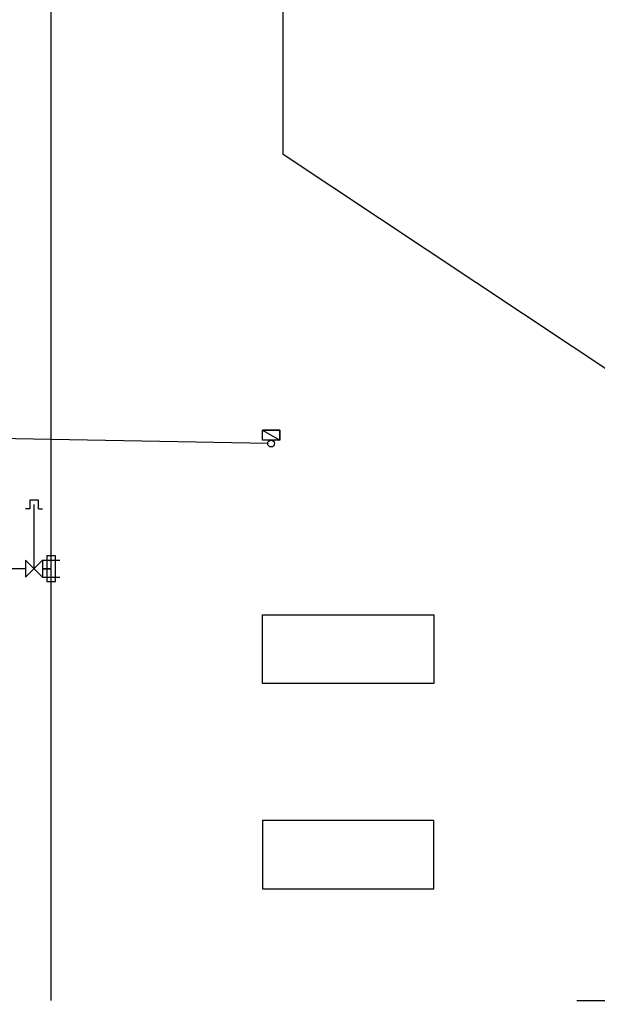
# Model space of a CAD drawing. Extents: x -264205 to -263659, y -1242401 to -1242060.
# Drawn here: x -263789.07 to -263772.19, y -1242233.64 to -1242205 of the extents above; entities that cross this region are included whole.
import ezdxf

# ---------------------------------------------------------------- set-up
doc = ezdxf.new("R2010")
doc.units = 0
for name, color, linetype in [('OBRUBNIKY_KOMUNIKACIE_PROJEKT', 7, 'Continuous'), ('RAM_NA_TLAC_12xA4_1-250', 7, 'Continuous'), ('SITUACIA_DSP_2D', 7, 'Continuous')]:
    doc.layers.add(name, color=color, linetype=linetype)

msp = doc.modelspace()

# ---------------------------------------------------------------- linework, layer by layer
at = {"layer": 'OBRUBNIKY_KOMUNIKACIE_PROJEKT'}
for p, q in [((-263781.364, -1242208.936), (-263781.371, -1242084.903)), ((-263758.153, -1242224.365), (-263781.364, -1242208.936)), ((-263781.968, -1242222.382), (-263776.968, -1242222.382)), ((-263781.968, -1242224.382), (-263781.968, -1242222.382)), ((-263776.968, -1242222.382), (-263776.968, -1242224.382)), ((-263776.968, -1242224.382), (-263781.968, -1242224.382)), ((-263781.968, -1242228.382), (-263781.968, -1242230.382)), ((-263776.968, -1242228.382), (-263781.968, -1242228.382)), ((-263776.968, -1242230.382), (-263776.968, -1242228.382)), ((-263781.968, -1242230.382), (-263776.968, -1242230.382))]:
    msp.add_line(p, q, dxfattribs=at)
at = {"layer": 'RAM_NA_TLAC_12xA4_1-250'}
msp.add_line((-263772.79, -1242233.636), (-263770.29, -1242233.636), dxfattribs=at)
at = {"layer": 'SITUACIA_DSP_2D'}
for p, q in [((-263788.143, -1242233.636), (-263788.143, -1242082.64)), ((-263781.364, -1242208.936), (-263781.371, -1242084.903)), ((-263758.153, -1242224.365), (-263781.364, -1242208.936)), ((-263781.968, -1242216.987), (-263781.468, -1242216.987)), ((-263781.968, -1242217.277), (-263781.968, -1242216.987)), ((-263781.968, -1242216.987), (-263781.468, -1242217.277)), ((-263781.968, -1242216.987), (-263781.468, -1242217.277)), ((-263781.468, -1242216.987), (-263781.968, -1242216.987)), ((-263781.468, -1242216.987), (-263781.468, -1242217.277)), ((-263781.468, -1242217.277), (-263781.468, -1242216.987)), ((-263781.818, -1242217.375), (-263790.409, -1242217.218)), ((-263781.468, -1242217.277), (-263781.968, -1242217.277)), ((-263788.768, -1242219.032), (-263788.768, -1242219.282)), ((-263788.518, -1242219.032), (-263788.768, -1242219.032)), ((-263788.518, -1242219.282), (-263788.518, -1242219.032)), ((-263788.768, -1242219.282), (-263788.893, -1242219.282)), ((-263788.643, -1242221.032), (-263788.643, -1242219.157)), ((-263788.518, -1242219.282), (-263788.393, -1242219.282)), ((-263788.893, -1242220.782), (-263788.893, -1242221.282)), ((-263788.393, -1242221.282), (-263788.893, -1242220.782)), ((-263788.893, -1242221.282), (-263788.393, -1242220.782)), ((-263788.393, -1242220.782), (-263788.393, -1242221.282)), ((-263788.393, -1242220.782), (-263787.893, -1242220.782)), ((-263788.268, -1242220.657), (-263788.268, -1242221.407)), ((-263788.018, -1242220.657), (-263788.268, -1242220.657)), ((-263788.018, -1242221.407), (-263788.018, -1242220.657)), ((-263788.893, -1242221.032), (-263800.593, -1242221.032)), ((-263788.143, -1242221.032), (-263788.393, -1242221.032)), ((-263788.393, -1242221.032), (-263788.143, -1242221.032)), ((-263788.393, -1242221.282), (-263787.893, -1242221.282)), ((-263788.268, -1242221.407), (-263788.018, -1242221.407)), ((-263781.968, -1242222.382), (-263776.968, -1242222.382)), ((-263781.968, -1242224.382), (-263781.968, -1242222.382)), ((-263776.968, -1242222.382), (-263776.968, -1242224.382)), ((-263776.968, -1242224.382), (-263781.968, -1242224.382)), ((-263781.968, -1242228.382), (-263781.968, -1242230.382)), ((-263776.968, -1242228.382), (-263781.968, -1242228.382)), ((-263776.968, -1242230.382), (-263776.968, -1242228.382)), ((-263781.968, -1242230.382), (-263776.968, -1242230.382))]:
    msp.add_line(p, q, dxfattribs=at)
msp.add_circle((-263781.718, -1242217.377), 0.1, dxfattribs=at)

doc.saveas('drawing.dxf')
